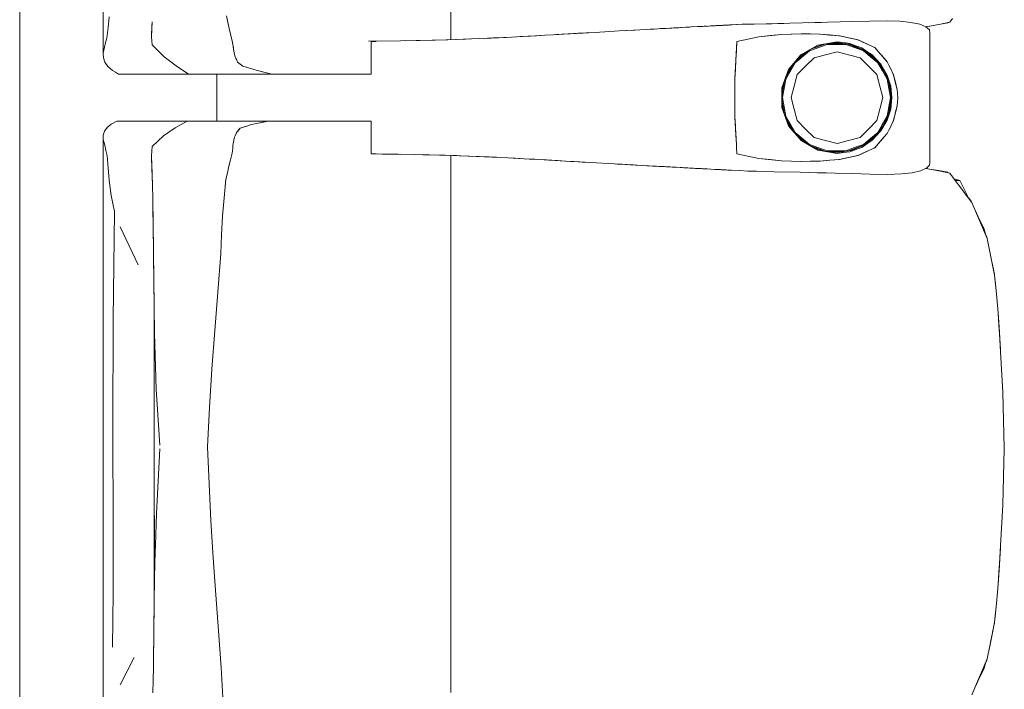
# Model space of a CAD drawing. Header units: millimetres. Extents: x -261 to 187, y -214 to 106.
# Tile 898 of 1056: x -198.355 to -197.512, y 11.635 to 12.209. Entities that reach past the tile are written whole.
import ezdxf

# ---------------------------------------------------------------- set-up
doc = ezdxf.new("R2010")
doc.units = ezdxf.units.MM
doc.header["$LTSCALE"] = 0.005
doc.header["$MEASUREMENT"] = 0
doc.layers.add('IFC-Elemento de mobília-Contorno', color=9, linetype='Continuous', lineweight=5)
doc.layers.add('IFC-Laje-Contorno', color=9, linetype='Continuous', lineweight=5)

msp = doc.modelspace()

# ---------------------------------------------------------------- linework, layer by layer
at = {"layer": 'IFC-Elemento de mobília-Contorno', "lineweight": 5}
for p, q in [((-198.28391, 12.34766), (-198.28383, 12.18003)), ((-197.98605, 12.19164), (-197.98605, 12.23372)), ((-198.27967, 12.20208), (-198.27864, 12.21118)), ((-198.1783, 12.21204), (-198.17563, 12.19971)), ((-198.2807, 12.19298), (-198.27967, 12.20208)), ((-198.2424, 12.1952), (-198.2421, 12.2032)), ((-198.24219, 12.20045), (-198.24197, 12.20693)), ((-198.2421, 12.2032), (-198.24204, 12.20468)), ((-197.80192, 12.20127), (-197.78499, 12.20219)), ((-197.79684, 12.20154), (-197.78499, 12.20219)), ((-197.79362, 12.20172), (-197.79101, 12.20186)), ((-197.79362, 12.20172), (-197.79176, 12.20182)), ((-197.79309, 12.20175), (-197.79101, 12.20186)), ((-197.79176, 12.20182), (-197.78499, 12.20219)), ((-197.79101, 12.20186), (-197.79088, 12.20186)), ((-197.78499, 12.20219), (-197.78329, 12.20228)), ((-197.78329, 12.20228), (-197.7816, 12.20237)), ((-197.7816, 12.20237), (-197.78023, 12.20244)), ((-197.78023, 12.20244), (-197.77337, 12.20281)), ((-197.77886, 12.20251), (-197.77337, 12.20281)), ((-197.77886, 12.20251), (-197.77475, 12.20273)), ((-197.77475, 12.20273), (-197.77337, 12.20281)), ((-197.77443, 12.20275), (-197.77339, 12.20281)), ((-197.77337, 12.20281), (-197.76515, 12.20324)), ((-197.77337, 12.20281), (-197.77063, 12.20295)), ((-197.77337, 12.20281), (-197.772, 12.20288)), ((-197.772, 12.20288), (-197.77063, 12.20295)), ((-197.77184, 12.20289), (-197.77028, 12.20297)), ((-197.77063, 12.20295), (-197.76652, 12.20317)), ((-197.77063, 12.20295), (-197.76926, 12.20302)), ((-197.77028, 12.20297), (-197.76821, 12.20308)), ((-197.77028, 12.20297), (-197.76924, 12.20303)), ((-197.76926, 12.20302), (-197.76652, 12.20317)), ((-197.76926, 12.20302), (-197.76789, 12.2031)), ((-197.76924, 12.20303), (-197.76821, 12.20308)), ((-197.76821, 12.20308), (-197.76652, 12.20317)), ((-197.76789, 12.2031), (-197.76652, 12.20317)), ((-197.76515, 12.20324), (-197.75966, 12.20353)), ((-197.76515, 12.20324), (-197.76241, 12.20338)), ((-197.76515, 12.20324), (-197.76378, 12.20332)), ((-197.76378, 12.20332), (-197.76241, 12.20338)), ((-197.76378, 12.20332), (-197.76309, 12.20335)), ((-197.76309, 12.20335), (-197.76241, 12.20338)), ((-197.76241, 12.20338), (-197.75966, 12.20353)), ((-197.76241, 12.20338), (-197.76104, 12.20346)), ((-197.76104, 12.20346), (-197.76035, 12.2035)), ((-197.76035, 12.2035), (-197.75966, 12.20353)), ((-197.75966, 12.20353), (-197.75876, 12.20358)), ((-197.75876, 12.20358), (-197.75786, 12.20362)), ((-197.75786, 12.20362), (-197.75427, 12.20381)), ((-197.75696, 12.20367), (-197.75604, 12.20372)), ((-197.75606, 12.20372), (-197.75517, 12.20376)), ((-197.75427, 12.20381), (-197.75111, 12.20397)), ((-197.75427, 12.20381), (-197.75246, 12.2039)), ((-197.75427, 12.20381), (-197.75336, 12.20385)), ((-197.75336, 12.20385), (-197.75246, 12.2039)), ((-197.75291, 12.20388), (-197.75111, 12.20397)), ((-197.75291, 12.20388), (-197.75246, 12.2039)), ((-197.75246, 12.2039), (-197.75156, 12.20395)), ((-197.75111, 12.20397), (-197.75021, 12.20402)), ((-197.75021, 12.20402), (-197.74931, 12.20406)), ((-197.74976, 12.20404), (-197.74751, 12.20416)), ((-197.74976, 12.20404), (-197.74841, 12.20411)), ((-197.74931, 12.20406), (-197.74886, 12.20409)), ((-197.74886, 12.20409), (-197.74808, 12.20413)), ((-197.74841, 12.20411), (-197.74751, 12.20416)), ((-197.74815, 12.20412), (-197.74706, 12.20418)), ((-197.74706, 12.20418), (-197.74606, 12.20423)), ((-197.74626, 12.20422), (-197.73664, 12.20472)), ((-197.74617, 12.20423), (-197.74527, 12.20427)), ((-197.74527, 12.20427), (-197.73664, 12.20472)), ((-197.73664, 12.20472), (-197.72642, 12.20494)), ((-197.72642, 12.20494), (-197.71619, 12.20517)), ((-197.71619, 12.20517), (-197.69574, 12.20562)), ((-197.71619, 12.20517), (-197.70085, 12.20551)), ((-197.71619, 12.20517), (-197.71108, 12.20528)), ((-197.71108, 12.20528), (-197.70085, 12.20551)), ((-197.71108, 12.20528), (-197.70596, 12.2054)), ((-197.70596, 12.2054), (-197.70085, 12.20551)), ((-197.70085, 12.20551), (-197.69574, 12.20562)), ((-197.69574, 12.20562), (-197.685, 12.20592)), ((-197.685, 12.20592), (-197.66891, 12.20636)), ((-197.67964, 12.20607), (-197.66891, 12.20636)), ((-197.67964, 12.20607), (-197.67427, 12.20622)), ((-197.67427, 12.20622), (-197.66354, 12.20652)), ((-197.66354, 12.20652), (-197.65281, 12.20681)), ((-197.65281, 12.20681), (-197.64269, 12.20704)), ((-197.64269, 12.20704), (-197.61232, 12.20772)), ((-197.61232, 12.20772), (-197.6015, 12.20736)), ((-197.6015, 12.20736), (-197.59207, 12.20639)), ((-197.59207, 12.20639), (-197.58452, 12.20478)), ((-197.58452, 12.20478), (-197.57919, 12.20261)), ((-197.57919, 12.20261), (-197.57628, 12.20003)), ((-197.57918, 12.2026), (-197.57455, 12.20349)), ((-197.5791, 12.20253), (-197.56042, 12.20586)), ((-197.5791, 12.20253), (-197.57608, 12.20307)), ((-197.57608, 12.20307), (-197.56825, 12.20447)), ((-197.57455, 12.20349), (-197.5667, 12.20499)), ((-197.56825, 12.20447), (-197.56042, 12.20586)), ((-197.5667, 12.20499), (-197.55885, 12.20649)), ((-197.56042, 12.20586), (-197.56012, 12.20625)), ((-197.56042, 12.20586), (-197.5601, 12.20625)), ((-197.55885, 12.20649), (-197.55648, 12.20966)), ((-198.24241, 12.19397), (-198.24219, 12.20045)), ((-198.24241, 12.19397), (-198.24184, 12.18725)), ((-198.2424, 12.1952), (-198.24238, 12.19492)), ((-198.17563, 12.19971), (-198.1749, 12.19667)), ((-198.1749, 12.19667), (-198.17417, 12.19364)), ((-198.17417, 12.19364), (-198.17343, 12.19061)), ((-197.95767, 12.19269), (-197.93874, 12.19358)), ((-197.94984, 12.19306), (-197.93875, 12.19358)), ((-197.94808, 12.1931), (-197.9341, 12.19382)), ((-197.9341, 12.19382), (-197.92013, 12.19455)), ((-197.9266, 12.19421), (-197.91785, 12.1947)), ((-197.92013, 12.19455), (-197.91287, 12.19496)), ((-197.91785, 12.1947), (-197.90985, 12.19514)), ((-197.91287, 12.19496), (-197.90561, 12.19537)), ((-197.90985, 12.19514), (-197.90561, 12.19537)), ((-197.90561, 12.19537), (-197.89835, 12.19578)), ((-197.89835, 12.19578), (-197.89109, 12.19619)), ((-197.89835, 12.19578), (-197.89362, 12.19605)), ((-197.89588, 12.19592), (-197.86989, 12.19743)), ((-197.89362, 12.19605), (-197.88538, 12.19653)), ((-197.89109, 12.19619), (-197.88392, 12.19661)), ((-197.88538, 12.19653), (-197.87714, 12.19701)), ((-197.88392, 12.19661), (-197.86242, 12.19786)), ((-197.88392, 12.19661), (-197.87675, 12.19702)), ((-197.87714, 12.19701), (-197.8705, 12.19739)), ((-197.87675, 12.19702), (-197.86242, 12.19786)), ((-197.87675, 12.19702), (-197.86959, 12.19745)), ((-197.87238, 12.19728), (-197.86891, 12.19748)), ((-197.86959, 12.19745), (-197.86242, 12.19786)), ((-197.86242, 12.19786), (-197.84208, 12.19903)), ((-197.84208, 12.19903), (-197.83531, 12.19941)), ((-197.83745, 12.19929), (-197.83602, 12.19937)), ((-197.83602, 12.19937), (-197.82919, 12.19975)), ((-197.83531, 12.19941), (-197.81867, 12.20034)), ((-197.83531, 12.19941), (-197.82865, 12.19978)), ((-197.81867, 12.20034), (-197.80869, 12.2009)), ((-197.81867, 12.20034), (-197.81201, 12.20071)), ((-197.81867, 12.20034), (-197.81534, 12.20053)), ((-197.81534, 12.20053), (-197.81201, 12.20071)), ((-197.80869, 12.2009), (-197.8053, 12.20108)), ((-197.80643, 12.20102), (-197.80346, 12.20119)), ((-197.8053, 12.20108), (-197.80192, 12.20127)), ((-197.80346, 12.20119), (-197.79999, 12.20137)), ((-197.80346, 12.20119), (-197.8014, 12.2013)), ((-197.80192, 12.20127), (-197.79684, 12.20154)), ((-197.80192, 12.20127), (-197.79853, 12.20145)), ((-197.80192, 12.20127), (-197.8013, 12.2013)), ((-197.79853, 12.20145), (-197.79684, 12.20154)), ((-197.79853, 12.20145), (-197.79724, 12.20152)), ((-197.79726, 12.20152), (-197.79451, 12.20167)), ((-197.79724, 12.20152), (-197.79516, 12.20163)), ((-197.79724, 12.20152), (-197.79516, 12.20163)), ((-197.79684, 12.20154), (-197.79334, 12.20173)), ((-197.79516, 12.20163), (-197.79345, 12.20173)), ((-197.79514, 12.20163), (-197.79345, 12.20173)), ((-197.79375, 12.20171), (-197.79309, 12.20175)), ((-197.74103, 12.18994), (-197.72221, 12.19401)), ((-197.73162, 12.19197), (-197.72221, 12.19401)), ((-197.72221, 12.19401), (-197.70291, 12.19606)), ((-197.72221, 12.19401), (-197.71256, 12.19503)), ((-197.71256, 12.19503), (-197.70291, 12.19606)), ((-197.70291, 12.19606), (-197.68582, 12.19661)), ((-197.70291, 12.19606), (-197.6945, 12.19633)), ((-197.6945, 12.19633), (-197.68609, 12.1966)), ((-197.68613, 12.1966), (-197.67803, 12.19647)), ((-197.68609, 12.1966), (-197.68603, 12.1966)), ((-197.68582, 12.19661), (-197.66989, 12.19633)), ((-197.67803, 12.19647), (-197.66997, 12.19633)), ((-197.66997, 12.19633), (-197.66168, 12.1956)), ((-197.66989, 12.19633), (-197.66151, 12.19558)), ((-197.66168, 12.1956), (-197.65339, 12.19486)), ((-197.66151, 12.19558), (-197.65732, 12.1952)), ((-197.65732, 12.1952), (-197.65313, 12.19482)), ((-197.65393, 12.19491), (-197.65313, 12.19482)), ((-197.65339, 12.19486), (-197.63741, 12.19147)), ((-197.65313, 12.19482), (-197.64916, 12.19397)), ((-197.64916, 12.19397), (-197.64515, 12.19311)), ((-197.57628, 12.20003), (-197.5759, 12.19727)), ((-197.57592, 12.08668), (-197.5759, 12.19727)), ((-198.28383, 12.18003), (-198.28278, 12.18512)), ((-198.28278, 12.18512), (-198.28174, 12.18905)), ((-198.28174, 12.18905), (-198.2807, 12.19298)), ((-198.24184, 12.18725), (-198.23679, 12.18212)), ((-198.17343, 12.19061), (-198.1727, 12.18757)), ((-198.1727, 12.18757), (-198.17253, 12.18608)), ((-198.17253, 12.18608), (-198.17236, 12.18458)), ((-198.17253, 12.18608), (-198.17203, 12.1816)), ((-198.17253, 12.18608), (-198.1722, 12.18309)), ((-198.05669, 12.19023), (-198.02925, 12.19064)), ((-198.05424, 12.19003), (-198.05206, 12.19003)), ((-198.05424, 12.17523), (-198.05424, 12.19003)), ((-198.05206, 12.19003), (-198.05007, 12.19003)), ((-198.02925, 12.19064), (-198.01573, 12.19089)), ((-198.0246, 12.19072), (-198.01263, 12.19096)), ((-198.01573, 12.19089), (-198.0022, 12.19115)), ((-198.01263, 12.19096), (-197.99966, 12.19122)), ((-198.0022, 12.19115), (-197.98871, 12.19155)), ((-197.99019, 12.1915), (-197.98143, 12.19179)), ((-197.98954, 12.19152), (-197.98924, 12.19153)), ((-197.98924, 12.19153), (-197.98143, 12.19179)), ((-197.98871, 12.19155), (-197.97521, 12.19194)), ((-197.98143, 12.19179), (-197.96969, 12.19218)), ((-197.98143, 12.19179), (-197.97363, 12.19204)), ((-197.97521, 12.19194), (-197.96164, 12.19252)), ((-197.97363, 12.19204), (-197.96982, 12.19217)), ((-197.96164, 12.19252), (-197.94808, 12.1931)), ((-197.95767, 12.19269), (-197.94984, 12.19306)), ((-197.74289, 12.15796), (-197.74103, 12.18994)), ((-197.74196, 12.17395), (-197.74103, 12.18994)), ((-197.7415, 12.18194), (-197.74103, 12.18994)), ((-197.74103, 12.18994), (-197.73162, 12.19197)), ((-197.67898, 12.18281), (-197.67175, 12.18695)), ((-197.67892, 12.18204), (-197.66383, 12.18751)), ((-197.67855, 12.18304), (-197.66499, 12.18796)), ((-197.6769, 12.184), (-197.66672, 12.18777)), ((-197.67175, 12.18695), (-197.66355, 12.18833)), ((-197.66672, 12.18777), (-197.65536, 12.18904)), ((-197.66383, 12.18751), (-197.64781, 12.18751)), ((-197.66355, 12.18833), (-197.65536, 12.18971)), ((-197.66172, 12.18833), (-197.6503, 12.18833)), ((-197.65536, 12.18971), (-197.64992, 12.18902)), ((-197.65536, 12.18904), (-197.64326, 12.18733)), ((-197.64992, 12.18902), (-197.64449, 12.18834)), ((-197.64781, 12.18751), (-197.64027, 12.18477)), ((-197.64601, 12.18772), (-197.64, 12.18554)), ((-197.64519, 12.19312), (-197.64122, 12.19227)), ((-197.64449, 12.18834), (-197.63937, 12.18643)), ((-197.64326, 12.18733), (-197.63201, 12.18257)), ((-197.64122, 12.19227), (-197.63725, 12.19142)), ((-197.64, 12.18554), (-197.63308, 12.18302)), ((-197.63937, 12.18643), (-197.63424, 12.18453)), ((-197.63771, 12.19153), (-197.63725, 12.19142)), ((-197.63741, 12.19147), (-197.63019, 12.18813)), ((-197.63725, 12.19142), (-197.63361, 12.18971)), ((-197.63361, 12.18971), (-197.62996, 12.188)), ((-197.63019, 12.18813), (-197.62297, 12.18478)), ((-197.62996, 12.188), (-197.62268, 12.18458)), ((-197.62333, 12.18495), (-197.62268, 12.18458)), ((-198.28383, 12.18003), (-198.28369, 12.17593)), ((-198.23679, 12.18212), (-198.23174, 12.17699)), ((-198.23174, 12.17699), (-198.2212, 12.16914)), ((-198.17236, 12.18458), (-198.1722, 12.18309)), ((-198.1722, 12.18309), (-198.17203, 12.1816)), ((-198.17203, 12.1816), (-198.17169, 12.18034)), ((-198.17169, 12.18034), (-198.17101, 12.17783)), ((-198.17169, 12.18034), (-198.17135, 12.17909)), ((-198.17135, 12.17909), (-198.17067, 12.17657)), ((-198.17101, 12.17783), (-198.17067, 12.17657)), ((-198.17067, 12.17657), (-198.17018, 12.17554)), ((-197.74196, 12.17395), (-197.7415, 12.18194)), ((-197.69697, 12.16595), (-197.68622, 12.17868)), ((-197.6945, 12.16885), (-197.68688, 12.17737)), ((-197.69123, 12.17174), (-197.67892, 12.18204)), ((-197.69015, 12.17372), (-197.68095, 12.18141)), ((-197.68688, 12.17737), (-197.67841, 12.18314)), ((-197.68622, 12.17868), (-197.67898, 12.18281)), ((-197.67503, 12.17602), (-197.66519, 12.17865)), ((-197.66519, 12.17865), (-197.65536, 12.18129)), ((-197.65536, 12.18129), (-197.64552, 12.17865)), ((-197.64552, 12.17865), (-197.63568, 12.17602)), ((-197.64027, 12.18477), (-197.63274, 12.18204)), ((-197.63424, 12.18453), (-197.6297, 12.18149)), ((-197.63274, 12.18204), (-197.62658, 12.17688)), ((-197.63223, 12.18267), (-197.62606, 12.17751)), ((-197.63201, 12.18257), (-197.62236, 12.17508)), ((-197.6297, 12.18149), (-197.62515, 12.17846)), ((-197.62658, 12.17688), (-197.62042, 12.17172)), ((-197.62606, 12.17751), (-197.62096, 12.17323)), ((-197.62515, 12.17846), (-197.61771, 12.17049)), ((-197.62297, 12.18478), (-197.62031, 12.18173)), ((-197.62268, 12.18458), (-197.62009, 12.18158)), ((-197.62031, 12.18173), (-197.61498, 12.17563)), ((-197.62009, 12.18158), (-197.6175, 12.17858)), ((-197.6175, 12.17858), (-197.61491, 12.17557)), ((-198.28369, 12.17593), (-198.28231, 12.17221)), ((-198.28231, 12.17221), (-198.27982, 12.16866)), ((-198.27982, 12.16866), (-198.27599, 12.16526)), ((-198.2212, 12.16914), (-198.2107, 12.16198)), ((-198.17018, 12.17554), (-198.16969, 12.17452)), ((-198.17018, 12.17554), (-198.1692, 12.17349)), ((-198.1692, 12.17349), (-198.16871, 12.17246)), ((-198.16871, 12.17246), (-198.1676, 12.17156)), ((-198.1676, 12.17156), (-198.1665, 12.17067)), ((-198.1665, 12.17067), (-198.16539, 12.16977)), ((-198.1665, 12.17067), (-198.16428, 12.16887)), ((-198.16539, 12.16977), (-198.16428, 12.16887)), ((-198.16428, 12.16887), (-198.16143, 12.16799)), ((-198.16428, 12.16887), (-198.15858, 12.16711)), ((-198.05424, 12.16198), (-198.05424, 12.17523)), ((-197.74242, 12.16595), (-197.74196, 12.17395)), ((-197.69941, 12.15927), (-197.69267, 12.1709)), ((-197.6993, 12.1578), (-197.69123, 12.17174)), ((-197.69904, 12.16027), (-197.69447, 12.16891)), ((-197.68943, 12.16162), (-197.68223, 12.16882)), ((-197.68223, 12.16882), (-197.67503, 12.17602)), ((-197.63568, 12.17602), (-197.62848, 12.16882)), ((-197.62848, 12.16882), (-197.62128, 12.16162)), ((-197.62236, 12.17508), (-197.61497, 12.16535)), ((-197.62042, 12.17172), (-197.61639, 12.16476)), ((-197.61844, 12.16992), (-197.61569, 12.16517)), ((-197.61771, 12.17049), (-197.61232, 12.1611)), ((-197.61498, 12.17563), (-197.61232, 12.17257)), ((-197.61491, 12.17557), (-197.61232, 12.17257)), ((-197.61232, 12.17257), (-197.61101, 12.16988)), ((-197.61232, 12.17257), (-197.60826, 12.1641)), ((-197.61232, 12.17257), (-197.61096, 12.16975)), ((-197.61101, 12.16988), (-197.60971, 12.16719)), ((-197.61096, 12.16975), (-197.60961, 12.16692)), ((-197.61096, 12.16975), (-197.60826, 12.1641)), ((-198.27599, 12.16526), (-198.27333, 12.16362)), ((-198.27333, 12.16362), (-198.27067, 12.16198)), ((-198.27067, 12.16198), (-198.2107, 12.16198)), ((-198.2107, 12.16198), (-198.16942, 12.16198)), ((-198.18647, 12.12191), (-198.18647, 12.16198)), ((-198.16942, 12.16198), (-198.13936, 12.16198)), ((-198.16143, 12.16799), (-198.15858, 12.16711)), ((-198.15858, 12.16711), (-198.15573, 12.16623)), ((-198.15573, 12.16623), (-198.15288, 12.16535)), ((-198.15288, 12.16535), (-198.14274, 12.16282)), ((-198.15288, 12.16535), (-198.14612, 12.16367)), ((-198.14612, 12.16367), (-198.14274, 12.16282)), ((-198.14274, 12.16282), (-198.13936, 12.16198)), ((-198.13936, 12.16198), (-198.13738, 12.16198)), ((-198.13738, 12.16198), (-198.13543, 12.16198)), ((-198.13543, 12.16198), (-198.1335, 12.16198)), ((-198.1335, 12.16198), (-198.13158, 12.16198)), ((-198.13158, 12.16198), (-198.12966, 12.16198)), ((-198.12966, 12.16198), (-198.12774, 12.16198)), ((-198.12774, 12.16198), (-198.12581, 12.16198)), ((-198.12581, 12.16198), (-198.12386, 12.16198)), ((-198.12386, 12.16198), (-198.12188, 12.16198)), ((-198.12188, 12.16198), (-198.11987, 12.16198)), ((-198.11987, 12.16198), (-198.11781, 12.16198)), ((-198.11781, 12.16198), (-198.1157, 12.16198)), ((-198.1157, 12.16198), (-198.11355, 12.16198)), ((-198.11355, 12.16198), (-198.11136, 12.16198)), ((-198.11136, 12.16198), (-198.10916, 12.16198)), ((-198.10916, 12.16198), (-198.10698, 12.16198)), ((-198.10698, 12.16198), (-198.10483, 12.16198)), ((-198.10483, 12.16198), (-198.10272, 12.16198)), ((-198.10272, 12.16198), (-198.10069, 12.16198)), ((-198.10069, 12.16198), (-198.09875, 12.16198)), ((-198.09875, 12.16198), (-198.09692, 12.16198)), ((-198.09692, 12.16198), (-198.09519, 12.16198)), ((-198.09519, 12.16198), (-198.09353, 12.16198)), ((-198.09353, 12.16198), (-198.0919, 12.16198)), ((-198.0919, 12.16198), (-198.09028, 12.16198)), ((-198.09028, 12.16198), (-198.08863, 12.16198)), ((-198.08863, 12.16198), (-198.08691, 12.16198)), ((-198.08691, 12.16198), (-198.0851, 12.16198)), ((-198.0851, 12.16198), (-198.08316, 12.16198)), ((-198.08316, 12.16198), (-198.08108, 12.16198)), ((-198.08108, 12.16198), (-198.0789, 12.16198)), ((-198.0789, 12.16198), (-198.07661, 12.16198)), ((-198.07661, 12.16198), (-198.07423, 12.16198)), ((-198.07423, 12.16198), (-198.07178, 12.16198)), ((-198.07178, 12.16198), (-198.06927, 12.16198)), ((-198.06927, 12.16198), (-198.06672, 12.16198)), ((-198.06672, 12.16198), (-198.06413, 12.16198)), ((-198.06413, 12.16198), (-198.06155, 12.16198)), ((-198.06155, 12.16198), (-198.05902, 12.16198)), ((-198.05902, 12.16198), (-198.05657, 12.16198)), ((-198.05657, 12.16198), (-198.05424, 12.16198)), ((-197.74289, 12.15796), (-197.74242, 12.16595)), ((-197.70269, 12.15028), (-197.69697, 12.16595)), ((-197.69207, 12.15178), (-197.68943, 12.16162)), ((-197.62128, 12.16162), (-197.61864, 12.15178)), ((-197.61639, 12.16476), (-197.61236, 12.1578)), ((-197.61569, 12.16517), (-197.61293, 12.16039)), ((-197.61497, 12.16535), (-197.61032, 12.15406)), ((-197.61232, 12.1611), (-197.60938, 12.15173)), ((-197.60971, 12.16719), (-197.6084, 12.1645)), ((-197.60961, 12.16692), (-197.60826, 12.1641)), ((-197.6084, 12.1645), (-197.6071, 12.16181)), ((-197.60826, 12.1641), (-197.60691, 12.16127)), ((-197.6071, 12.16181), (-197.60551, 12.15532)), ((-197.60691, 12.16127), (-197.60542, 12.15506)), ((-197.74289, 12.14194), (-197.74289, 12.15796)), ((-197.7026, 12.1439), (-197.70032, 12.15676)), ((-197.7026, 12.14766), (-197.70037, 12.15663)), ((-197.7021, 12.14194), (-197.6993, 12.1578)), ((-197.69471, 12.14194), (-197.69207, 12.15178)), ((-197.61864, 12.15178), (-197.61601, 12.14194)), ((-197.61236, 12.1578), (-197.61096, 12.14987)), ((-197.6113, 12.15644), (-197.61017, 12.15002)), ((-197.61032, 12.15406), (-197.60874, 12.14194)), ((-197.60938, 12.15173), (-197.60839, 12.14193)), ((-197.60569, 12.15604), (-197.60542, 12.15506)), ((-197.60551, 12.15532), (-197.60472, 12.15208)), ((-197.60547, 12.15525), (-197.60499, 12.15323)), ((-197.60542, 12.15506), (-197.60393, 12.14883)), ((-197.60499, 12.15323), (-197.60393, 12.14883)), ((-197.60472, 12.15208), (-197.60393, 12.14883)), ((-197.70269, 12.15028), (-197.70269, 12.1336)), ((-197.7026, 12.13623), (-197.7026, 12.14766)), ((-197.61096, 12.14987), (-197.60956, 12.14194)), ((-197.61017, 12.15002), (-197.60874, 12.14194)), ((-197.60393, 12.14883), (-197.60336, 12.14193)), ((-197.74289, 12.12593), (-197.74289, 12.14194)), ((-197.7026, 12.13999), (-197.70032, 12.12711)), ((-197.7026, 12.13623), (-197.70037, 12.12724)), ((-197.7021, 12.14194), (-197.6993, 12.12608)), ((-197.69471, 12.14194), (-197.69207, 12.13211)), ((-197.61864, 12.13211), (-197.61601, 12.14194)), ((-197.6113, 12.12744), (-197.6098, 12.13597)), ((-197.61096, 12.13401), (-197.60956, 12.14194)), ((-197.61032, 12.12983), (-197.60874, 12.14194)), ((-197.6098, 12.13597), (-197.60874, 12.14194)), ((-197.60938, 12.13214), (-197.60839, 12.14193)), ((-197.6071, 12.12208), (-197.60393, 12.13506)), ((-197.60542, 12.12883), (-197.60393, 12.13506)), ((-197.60499, 12.13065), (-197.60393, 12.13506)), ((-197.60472, 12.13181), (-197.60393, 12.13506)), ((-197.60393, 12.13506), (-197.60336, 12.14193)), ((-197.74289, 12.12593), (-197.7415, 12.10194)), ((-197.74289, 12.12593), (-197.74196, 12.10993)), ((-197.74289, 12.12593), (-197.74242, 12.11793)), ((-197.70269, 12.1336), (-197.69697, 12.11793)), ((-197.6993, 12.12608), (-197.69123, 12.11215)), ((-197.69207, 12.13211), (-197.68943, 12.12227)), ((-197.62128, 12.12227), (-197.61864, 12.13211)), ((-197.61639, 12.11913), (-197.61236, 12.12608)), ((-197.61497, 12.11853), (-197.61032, 12.12983)), ((-197.61236, 12.12608), (-197.61096, 12.13401)), ((-197.61232, 12.12279), (-197.60938, 12.13214)), ((-197.60691, 12.12261), (-197.60542, 12.12883)), ((-197.60568, 12.12788), (-197.60542, 12.12883)), ((-197.60551, 12.12857), (-197.60472, 12.13181)), ((-197.60551, 12.12857), (-197.6055, 12.12861)), ((-197.60547, 12.12867), (-197.60499, 12.13065)), ((-198.28049, 12.11625), (-198.27709, 12.11912)), ((-198.27709, 12.11912), (-198.27223, 12.12191)), ((-198.27223, 12.12191), (-198.21198, 12.12191)), ((-198.22208, 12.11597), (-198.21198, 12.12191)), ((-198.21198, 12.12191), (-198.14282, 12.12191)), ((-198.19672, 12.12191), (-198.18647, 12.12191)), ((-198.16663, 12.11573), (-198.16005, 12.11787)), ((-198.16443, 12.11644), (-198.16005, 12.11787)), ((-198.16005, 12.11787), (-198.15785, 12.11857)), ((-198.15785, 12.11857), (-198.1541, 12.11941)), ((-198.1541, 12.11941), (-198.14282, 12.12191)), ((-198.1541, 12.11941), (-198.14658, 12.12107)), ((-198.14658, 12.12107), (-198.14282, 12.12191)), ((-198.14452, 12.12191), (-198.14151, 12.12191)), ((-198.14282, 12.12191), (-198.14085, 12.12191)), ((-198.14151, 12.12191), (-198.13869, 12.12191)), ((-198.14085, 12.12191), (-198.13887, 12.12191)), ((-198.13887, 12.12191), (-198.13691, 12.12191)), ((-198.13691, 12.12191), (-198.13498, 12.12191)), ((-198.13498, 12.12191), (-198.13306, 12.12191)), ((-198.13306, 12.12191), (-198.13115, 12.12191)), ((-198.13115, 12.12191), (-198.12925, 12.12191)), ((-198.12925, 12.12191), (-198.12734, 12.12191)), ((-198.12734, 12.12191), (-198.12542, 12.12191)), ((-198.12542, 12.12191), (-198.12348, 12.12191)), ((-198.12348, 12.12191), (-198.12151, 12.12191)), ((-198.12151, 12.12191), (-198.11951, 12.12191)), ((-198.11951, 12.12191), (-198.11746, 12.12191)), ((-198.11746, 12.12191), (-198.11536, 12.12191)), ((-198.11536, 12.12191), (-198.11321, 12.12191)), ((-198.11321, 12.12191), (-198.11104, 12.12191)), ((-198.11104, 12.12191), (-198.10886, 12.12191)), ((-198.10886, 12.12191), (-198.10669, 12.12191)), ((-198.10669, 12.12191), (-198.10456, 12.12191)), ((-198.10456, 12.12191), (-198.10248, 12.12191)), ((-198.10248, 12.12191), (-198.10047, 12.12191)), ((-198.10047, 12.12191), (-198.09856, 12.12191)), ((-198.09856, 12.12191), (-198.09675, 12.12191)), ((-198.09675, 12.12191), (-198.09504, 12.12191)), ((-198.09504, 12.12191), (-198.09339, 12.12191)), ((-198.09339, 12.12191), (-198.09179, 12.12191)), ((-198.09179, 12.12191), (-198.09017, 12.12191)), ((-198.09017, 12.12191), (-198.08853, 12.12191)), ((-198.08853, 12.12191), (-198.08682, 12.12191)), ((-198.08682, 12.12191), (-198.08501, 12.12191)), ((-198.08501, 12.12191), (-198.08308, 12.12191)), ((-198.08308, 12.12191), (-198.08102, 12.12191)), ((-198.08102, 12.12191), (-198.07885, 12.12191)), ((-198.07885, 12.12191), (-198.07657, 12.12191)), ((-198.07657, 12.12191), (-198.07422, 12.12191)), ((-198.07422, 12.12191), (-198.07178, 12.12191)), ((-198.07178, 12.12191), (-198.06929, 12.12191)), ((-198.06929, 12.12191), (-198.06675, 12.12191)), ((-198.06675, 12.12191), (-198.06419, 12.12191)), ((-198.06419, 12.12191), (-198.06163, 12.12191)), ((-198.06163, 12.12191), (-198.05911, 12.12191)), ((-198.05911, 12.12191), (-198.05667, 12.12191)), ((-198.05667, 12.12191), (-198.05435, 12.12191)), ((-198.05435, 12.10865), (-198.05435, 12.12191)), ((-197.74242, 12.11793), (-197.74196, 12.10993)), ((-197.69941, 12.12463), (-197.69267, 12.11298)), ((-197.69905, 12.12362), (-197.6945, 12.11503)), ((-197.69697, 12.11793), (-197.69158, 12.11156)), ((-197.68943, 12.12227), (-197.68223, 12.11507)), ((-197.62848, 12.11507), (-197.62128, 12.12227)), ((-197.62236, 12.10881), (-197.61497, 12.11853)), ((-197.62042, 12.11217), (-197.61639, 12.11913)), ((-197.61845, 12.11396), (-197.61569, 12.11872)), ((-197.61771, 12.11339), (-197.61232, 12.12279)), ((-197.61569, 12.11872), (-197.61292, 12.12351)), ((-197.61096, 12.11414), (-197.60826, 12.11979)), ((-197.60971, 12.1167), (-197.6084, 12.11939)), ((-197.6084, 12.11939), (-197.6071, 12.12208)), ((-197.60826, 12.11979), (-197.60691, 12.12261)), ((-198.28393, 11.95645), (-198.28382, 12.10989)), ((-198.28382, 12.10989), (-198.28268, 12.11321)), ((-198.28382, 12.10989), (-198.28374, 12.10619)), ((-198.28268, 12.11321), (-198.28049, 12.11625)), ((-198.23704, 12.10468), (-198.23223, 12.1093)), ((-198.23223, 12.1093), (-198.22208, 12.11597)), ((-198.17136, 12.1081), (-198.17092, 12.10912)), ((-198.17092, 12.10912), (-198.17006, 12.11117)), ((-198.17092, 12.10912), (-198.17049, 12.11015)), ((-198.17006, 12.11117), (-198.16962, 12.11219)), ((-198.16962, 12.11219), (-198.16888, 12.11308)), ((-198.16888, 12.11308), (-198.16663, 12.11573)), ((-198.16888, 12.11308), (-198.16813, 12.11396)), ((-198.16813, 12.11396), (-198.16663, 12.11573)), ((-198.16813, 12.11396), (-198.16738, 12.11485)), ((-198.16738, 12.11485), (-198.16663, 12.11573)), ((-197.74196, 12.10993), (-197.7415, 12.10194)), ((-197.6945, 12.11503), (-197.68688, 12.10652)), ((-197.69158, 12.11156), (-197.68621, 12.10519)), ((-197.69123, 12.11215), (-197.67892, 12.10184)), ((-197.69015, 12.11017), (-197.68098, 12.10249)), ((-197.68223, 12.11507), (-197.67503, 12.10787)), ((-197.63568, 12.10787), (-197.62848, 12.11507)), ((-197.62658, 12.10701), (-197.62042, 12.11217)), ((-197.62606, 12.10638), (-197.62096, 12.11065)), ((-197.62515, 12.10542), (-197.61771, 12.11339)), ((-197.61498, 12.10826), (-197.61232, 12.11131)), ((-197.61491, 12.10831), (-197.61232, 12.11131)), ((-197.61232, 12.11131), (-197.61096, 12.11414)), ((-197.61232, 12.11131), (-197.61101, 12.11401)), ((-197.61101, 12.11401), (-197.60971, 12.1167)), ((-198.28374, 12.10619), (-198.28253, 12.10133)), ((-198.28253, 12.10133), (-198.28147, 12.09676)), ((-198.24184, 12.10005), (-198.23704, 12.10468)), ((-198.1729, 12.09859), (-198.17268, 12.10069)), ((-198.17268, 12.10069), (-198.17246, 12.10279)), ((-198.17246, 12.10279), (-198.17191, 12.10545)), ((-198.17246, 12.10279), (-198.17218, 12.10412)), ((-198.17218, 12.10412), (-198.17191, 12.10545)), ((-198.17191, 12.10545), (-198.17136, 12.1081)), ((-198.17191, 12.10545), (-198.17163, 12.10677)), ((-198.05435, 12.09385), (-198.05435, 12.10865)), ((-197.7415, 12.10194), (-197.74132, 12.09887)), ((-197.68688, 12.10652), (-197.67838, 12.10072)), ((-197.68621, 12.10519), (-197.67174, 12.09694)), ((-197.67892, 12.10184), (-197.66383, 12.09637)), ((-197.67862, 12.10086), (-197.66499, 12.09592)), ((-197.67503, 12.10787), (-197.66519, 12.10523)), ((-197.66519, 12.10523), (-197.65536, 12.10259)), ((-197.65536, 12.10259), (-197.64552, 12.10523)), ((-197.64552, 12.10523), (-197.63568, 12.10787)), ((-197.64326, 12.09655), (-197.63201, 12.10131)), ((-197.64027, 12.09911), (-197.63274, 12.10185)), ((-197.64, 12.09835), (-197.63314, 12.10084)), ((-197.63424, 12.09936), (-197.6297, 12.10239)), ((-197.63274, 12.10185), (-197.62658, 12.10701)), ((-197.63221, 12.10123), (-197.62606, 12.10638)), ((-197.63201, 12.10131), (-197.62236, 12.10881)), ((-197.6297, 12.10239), (-197.62515, 12.10542)), ((-197.62297, 12.0991), (-197.62031, 12.10216)), ((-197.62268, 12.09931), (-197.62009, 12.10231)), ((-197.62031, 12.10216), (-197.61498, 12.10826)), ((-197.62009, 12.10231), (-197.61491, 12.10831)), ((-197.62009, 12.10231), (-197.6175, 12.10531)), ((-197.6175, 12.10531), (-197.61491, 12.10831)), ((-198.28147, 12.09676), (-198.2804, 12.09218)), ((-198.24241, 12.09223), (-198.24212, 12.09614)), ((-198.2424, 12.09207), (-198.24212, 12.09606)), ((-198.24212, 12.09614), (-198.24184, 12.10005)), ((-198.24212, 12.09606), (-198.24184, 12.10005)), ((-198.17473, 12.08879), (-198.17334, 12.09438)), ((-198.17334, 12.09438), (-198.17312, 12.09649)), ((-198.17312, 12.09649), (-198.1729, 12.09859)), ((-198.05435, 12.09385), (-198.05216, 12.09385)), ((-198.05435, 12.0938), (-198.04457, 12.09365)), ((-198.05216, 12.09385), (-198.05017, 12.09385)), ((-198.04457, 12.09365), (-198.03098, 12.09345)), ((-198.03098, 12.09345), (-198.01765, 12.0932)), ((-198.02916, 12.0934), (-198.01765, 12.0932)), ((-198.01765, 12.0932), (-198.00433, 12.09295)), ((-198.01017, 12.09306), (-197.99592, 12.09269)), ((-198.00433, 12.09295), (-197.99105, 12.09258)), ((-197.99592, 12.09269), (-197.98107, 12.09229)), ((-197.99105, 12.09258), (-197.97778, 12.0922)), ((-197.98605, 12.09244), (-197.98605, 12.05959)), ((-197.97865, 12.09222), (-197.96187, 12.09151)), ((-197.97865, 12.09222), (-197.95625, 12.09127)), ((-197.97778, 12.0922), (-197.96437, 12.09164)), ((-197.74132, 12.09887), (-197.74103, 12.09395)), ((-197.74103, 12.09395), (-197.72226, 12.08989)), ((-197.74103, 12.09395), (-197.73165, 12.09192)), ((-197.67691, 12.09989), (-197.66672, 12.09611)), ((-197.67174, 12.09694), (-197.66352, 12.09556)), ((-197.66672, 12.09611), (-197.65536, 12.09484)), ((-197.66383, 12.09637), (-197.64781, 12.09637)), ((-197.66355, 12.09556), (-197.65536, 12.09418)), ((-197.66174, 12.09556), (-197.6503, 12.09556)), ((-197.65536, 12.09484), (-197.64326, 12.09655)), ((-197.65536, 12.09418), (-197.64992, 12.09486)), ((-197.65339, 12.08903), (-197.63741, 12.09242)), ((-197.64992, 12.09486), (-197.64449, 12.09555)), ((-197.64781, 12.09637), (-197.64027, 12.09911)), ((-197.64601, 12.09616), (-197.64, 12.09835)), ((-197.64449, 12.09555), (-197.63937, 12.09746)), ((-197.64122, 12.09162), (-197.63725, 12.09247)), ((-197.63937, 12.09746), (-197.63424, 12.09936)), ((-197.6377, 12.09236), (-197.63725, 12.09247)), ((-197.63741, 12.09242), (-197.63019, 12.09576)), ((-197.63725, 12.09247), (-197.63361, 12.09418)), ((-197.63361, 12.09418), (-197.62996, 12.09589)), ((-197.63019, 12.09576), (-197.62297, 12.0991)), ((-197.62996, 12.09589), (-197.62268, 12.09931)), ((-197.62333, 12.09894), (-197.6229, 12.09918)), ((-198.2804, 12.09218), (-198.27952, 12.08171)), ((-198.2424, 12.09207), (-198.24205, 12.08002)), ((-198.2424, 12.09207), (-198.24217, 12.08404)), ((-198.24218, 12.08443), (-198.24196, 12.07663)), ((-198.17612, 12.0832), (-198.17473, 12.08879)), ((-197.96437, 12.09164), (-197.95097, 12.09108)), ((-197.96187, 12.09151), (-197.95332, 12.09114)), ((-197.95332, 12.09114), (-197.94707, 12.09088)), ((-197.95097, 12.09108), (-197.93719, 12.09037)), ((-197.93719, 12.09037), (-197.92341, 12.08966)), ((-197.93509, 12.09026), (-197.92744, 12.08985)), ((-197.9303, 12.09002), (-197.92341, 12.08966)), ((-197.92744, 12.08985), (-197.91878, 12.08939)), ((-197.92341, 12.08966), (-197.91627, 12.08926)), ((-197.92341, 12.08966), (-197.89485, 12.08805)), ((-197.91878, 12.08939), (-197.91404, 12.08913)), ((-197.90913, 12.08886), (-197.89485, 12.08805)), ((-197.90913, 12.08886), (-197.90199, 12.08846)), ((-197.90216, 12.08846), (-197.90128, 12.08841)), ((-197.90199, 12.08846), (-197.89485, 12.08805)), ((-197.90128, 12.08841), (-197.89245, 12.08791)), ((-197.90128, 12.08841), (-197.88362, 12.0874)), ((-197.89485, 12.08805), (-197.88774, 12.08764)), ((-197.89245, 12.08791), (-197.88362, 12.0874)), ((-197.88774, 12.08764), (-197.88062, 12.08723)), ((-197.88774, 12.08764), (-197.86639, 12.0864)), ((-197.88362, 12.0874), (-197.88054, 12.08723)), ((-197.88062, 12.08723), (-197.8735, 12.08681)), ((-197.88062, 12.08723), (-197.86639, 12.0864)), ((-197.8735, 12.08681), (-197.86639, 12.0864)), ((-197.86639, 12.0864), (-197.84611, 12.08524)), ((-197.84622, 12.08524), (-197.8395, 12.08486)), ((-197.84622, 12.08524), (-197.84377, 12.0851)), ((-197.84611, 12.08524), (-197.84377, 12.0851)), ((-197.84483, 12.08516), (-197.84377, 12.0851)), ((-197.84377, 12.0851), (-197.83934, 12.08485)), ((-197.8395, 12.08486), (-197.83622, 12.08468)), ((-197.83934, 12.08485), (-197.83373, 12.08453)), ((-197.83934, 12.08485), (-197.83507, 12.08461)), ((-197.83934, 12.08485), (-197.83512, 12.08461)), ((-197.83622, 12.08468), (-197.83295, 12.08449)), ((-197.83295, 12.08449), (-197.82312, 12.08394)), ((-197.83295, 12.08449), (-197.82967, 12.08431)), ((-197.83295, 12.08449), (-197.82639, 12.08412)), ((-197.82967, 12.08431), (-197.82312, 12.08394)), ((-197.82639, 12.08412), (-197.82312, 12.08394)), ((-197.82312, 12.08394), (-197.81329, 12.08339)), ((-197.81984, 12.08376), (-197.81657, 12.08357)), ((-197.73165, 12.09192), (-197.72226, 12.08989)), ((-197.72226, 12.08989), (-197.70291, 12.08783)), ((-197.72226, 12.08989), (-197.71259, 12.08886)), ((-197.71259, 12.08886), (-197.70291, 12.08783)), ((-197.70291, 12.08783), (-197.68582, 12.08728)), ((-197.70291, 12.08783), (-197.68602, 12.08728)), ((-197.68613, 12.08728), (-197.67803, 12.08742)), ((-197.68609, 12.08728), (-197.68603, 12.08728)), ((-197.68582, 12.08728), (-197.66989, 12.08755)), ((-197.67803, 12.08742), (-197.66997, 12.08755)), ((-197.66997, 12.08755), (-197.66168, 12.08829)), ((-197.66989, 12.08755), (-197.66151, 12.08831)), ((-197.66168, 12.08829), (-197.65339, 12.08903)), ((-197.66151, 12.08831), (-197.65732, 12.08869)), ((-197.65732, 12.08869), (-197.65313, 12.08907)), ((-197.6537, 12.089), (-197.65334, 12.08904)), ((-197.65313, 12.08907), (-197.64916, 12.08992)), ((-197.64916, 12.08992), (-197.64515, 12.09077)), ((-197.64519, 12.09077), (-197.64122, 12.09162)), ((-197.57901, 12.08134), (-197.57621, 12.08399)), ((-197.57621, 12.08399), (-197.57592, 12.08668)), ((-198.27952, 12.08171), (-198.27864, 12.07124)), ((-198.24205, 12.07978), (-198.24194, 12.076)), ((-198.24196, 12.07663), (-198.24171, 12.06644)), ((-198.24194, 12.076), (-198.24168, 12.0652)), ((-198.17889, 12.07202), (-198.17751, 12.07761)), ((-198.17751, 12.07761), (-198.17612, 12.0832)), ((-197.81657, 12.08357), (-197.81329, 12.08339)), ((-197.81329, 12.08339), (-197.80994, 12.0832)), ((-197.81329, 12.08339), (-197.79316, 12.08229)), ((-197.80994, 12.0832), (-197.80658, 12.08302)), ((-197.8081, 12.08311), (-197.80621, 12.083)), ((-197.80753, 12.08307), (-197.80621, 12.083)), ((-197.80658, 12.08302), (-197.80323, 12.08284)), ((-197.80621, 12.083), (-197.80401, 12.08288)), ((-197.80401, 12.08288), (-197.80177, 12.08276)), ((-197.80323, 12.08284), (-197.79987, 12.08266)), ((-197.80323, 12.08284), (-197.79316, 12.08229)), ((-197.80177, 12.08276), (-197.79953, 12.08264)), ((-197.79987, 12.08266), (-197.79316, 12.08229)), ((-197.79953, 12.08264), (-197.79898, 12.08261)), ((-197.79651, 12.08248), (-197.79316, 12.08229)), ((-197.79651, 12.08248), (-197.79484, 12.08238)), ((-197.79484, 12.08238), (-197.79316, 12.08229)), ((-197.79316, 12.08229), (-197.78645, 12.08192)), ((-197.7898, 12.08211), (-197.78645, 12.08192)), ((-197.7898, 12.08211), (-197.78813, 12.08202)), ((-197.78813, 12.08202), (-197.78645, 12.08192)), ((-197.78645, 12.08192), (-197.78315, 12.08175)), ((-197.78315, 12.08175), (-197.7815, 12.08166)), ((-197.7815, 12.08166), (-197.7782, 12.08149)), ((-197.7815, 12.08166), (-197.77985, 12.08158)), ((-197.77985, 12.08158), (-197.7782, 12.08149)), ((-197.7782, 12.08149), (-197.77655, 12.0814)), ((-197.77655, 12.0814), (-197.77325, 12.08122)), ((-197.77655, 12.0814), (-197.7749, 12.08131)), ((-197.7749, 12.08131), (-197.77325, 12.08122)), ((-197.77325, 12.08122), (-197.77161, 12.08114)), ((-197.77325, 12.08122), (-197.77269, 12.08119)), ((-197.77325, 12.08122), (-197.76336, 12.0807)), ((-197.7727, 12.08119), (-197.77157, 12.08113)), ((-197.77269, 12.08119), (-197.77046, 12.08108)), ((-197.77252, 12.08118), (-197.77157, 12.08113)), ((-197.77161, 12.08114), (-197.76996, 12.08105)), ((-197.77161, 12.08114), (-197.76831, 12.08096)), ((-197.77046, 12.08108), (-197.76934, 12.08101)), ((-197.76996, 12.08105), (-197.76831, 12.08096)), ((-197.76934, 12.08101), (-197.76822, 12.08095)), ((-197.76831, 12.08096), (-197.76666, 12.08088)), ((-197.76822, 12.08095), (-197.76701, 12.08089)), ((-197.76701, 12.08089), (-197.76652, 12.08087)), ((-197.76336, 12.0807), (-197.76006, 12.08052)), ((-197.76006, 12.08052), (-197.75729, 12.08038)), ((-197.75729, 12.08038), (-197.7559, 12.08031)), ((-197.75729, 12.08038), (-197.75659, 12.08035)), ((-197.75729, 12.08038), (-197.74896, 12.07996)), ((-197.75659, 12.08035), (-197.7552, 12.08028)), ((-197.7559, 12.08031), (-197.75451, 12.08024)), ((-197.7552, 12.08028), (-197.75382, 12.08021)), ((-197.75451, 12.08024), (-197.75382, 12.08021)), ((-197.75382, 12.08021), (-197.75174, 12.0801)), ((-197.75382, 12.08021), (-197.75312, 12.08017)), ((-197.75312, 12.08017), (-197.75243, 12.08014)), ((-197.75243, 12.08014), (-197.75104, 12.08006)), ((-197.75174, 12.0801), (-197.74896, 12.07996)), ((-197.75174, 12.0801), (-197.75104, 12.08006)), ((-197.75174, 12.0801), (-197.75035, 12.08003)), ((-197.75035, 12.08003), (-197.74896, 12.07996)), ((-197.74896, 12.07996), (-197.74588, 12.0798)), ((-197.74588, 12.0798), (-197.73879, 12.07944)), ((-197.73879, 12.07944), (-197.7317, 12.07908)), ((-197.7317, 12.07908), (-197.72424, 12.07889)), ((-197.72424, 12.07889), (-197.71678, 12.07871)), ((-197.71678, 12.07871), (-197.70931, 12.07853)), ((-197.70931, 12.07853), (-197.68692, 12.07799)), ((-197.68692, 12.07799), (-197.67946, 12.07781)), ((-197.67946, 12.07781), (-197.672, 12.07763)), ((-197.672, 12.07763), (-197.66454, 12.07744)), ((-197.66454, 12.07744), (-197.65708, 12.07726)), ((-197.65708, 12.07726), (-197.64216, 12.0769)), ((-197.64216, 12.0769), (-197.62724, 12.07653)), ((-197.62724, 12.07653), (-197.61232, 12.07617)), ((-197.61232, 12.07617), (-197.606, 12.0763)), ((-197.606, 12.0763), (-197.60008, 12.07662)), ((-197.60008, 12.07662), (-197.59108, 12.07766)), ((-197.59108, 12.07766), (-197.58392, 12.07929)), ((-197.58392, 12.07929), (-197.5789, 12.08145)), ((-197.57924, 12.0813), (-197.57455, 12.0804)), ((-197.57911, 12.08136), (-197.57901, 12.08134)), ((-197.57911, 12.08136), (-197.57608, 12.08082)), ((-197.57608, 12.08082), (-197.56825, 12.07942)), ((-197.57455, 12.0804), (-197.5667, 12.0789)), ((-197.56825, 12.07942), (-197.56042, 12.07802)), ((-197.5667, 12.0789), (-197.55885, 12.0774)), ((-197.56042, 12.07802), (-197.56012, 12.07764)), ((-197.56042, 12.07802), (-197.56011, 12.07764)), ((-197.55885, 12.0774), (-197.55411, 12.07106)), ((-198.27864, 12.07124), (-198.27696, 12.05816)), ((-198.18028, 12.05628), (-198.17889, 12.07202)), ((-197.55508, 12.07236), (-197.5503, 12.07101)), ((-197.55411, 12.07106), (-197.5503, 12.07101)), ((-197.55411, 12.07106), (-197.54937, 12.06472)), ((-197.5503, 12.07101), (-197.54767, 12.06583)), ((-198.24171, 12.06644), (-198.24146, 12.05625)), ((-197.98605, 12.02345), (-197.98605, 12.05959)), ((-197.54937, 12.06472), (-197.54463, 12.05839)), ((-197.54767, 12.06583), (-197.54239, 12.05547)), ((-198.27696, 12.05816), (-198.27418, 12.04451)), ((-198.24146, 12.05625), (-198.24109, 12.03311)), ((-198.24144, 12.05499), (-198.24143, 12.05439)), ((-198.24143, 12.05439), (-198.24119, 12.03957)), ((-198.18166, 12.04053), (-198.18028, 12.05628)), ((-197.54463, 12.05839), (-197.53989, 12.05205)), ((-197.54254, 12.05576), (-197.54049, 12.05321)), ((-197.54239, 12.05547), (-197.54227, 12.05523)), ((-197.54049, 12.05321), (-197.54011, 12.05234)), ((-197.54049, 12.05321), (-197.54011, 12.05234)), ((-197.53989, 12.05205), (-197.52666, 12.02127)), ((-198.27532, 11.952), (-198.27418, 12.04451)), ((-197.53674, 12.04471), (-197.53448, 12.03991)), ((-197.53658, 12.04436), (-197.53328, 12.03666)), ((-197.53658, 12.04434), (-197.5345, 12.03995)), ((-198.18241, 12.02449), (-198.18166, 12.04053)), ((-197.53448, 12.03991), (-197.53184, 12.03473)), ((-197.53447, 12.0399), (-197.53184, 12.03473)), ((-197.53447, 12.03988), (-197.53184, 12.03473)), ((-197.53328, 12.03666), (-197.52997, 12.02897)), ((-197.53328, 12.03666), (-197.52666, 12.02127)), ((-197.53184, 12.03473), (-197.52921, 12.02955)), ((-198.2692, 12.03122), (-198.25389, 11.99892)), ((-198.2692, 12.03122), (-198.26155, 12.01507)), ((-198.24109, 12.03311), (-198.24081, 12.01226)), ((-198.24108, 12.03226), (-198.24107, 12.03191)), ((-198.24107, 12.03191), (-198.24078, 12.00991)), ((-197.52997, 12.02897), (-197.52996, 12.02896)), ((-197.52997, 12.02897), (-197.52666, 12.02127)), ((-197.52921, 12.02955), (-197.52824, 12.02496)), ((-197.52838, 12.02564), (-197.52696, 12.02239)), ((-198.18316, 12.00845), (-198.18241, 12.02449)), ((-197.98605, 11.98765), (-197.98605, 12.02345)), ((-197.52696, 12.02239), (-197.5268, 12.02161)), ((-197.52696, 12.02239), (-197.5268, 12.02161)), ((-197.52696, 12.02239), (-197.5268, 12.02161)), ((-197.52666, 12.02127), (-197.52355, 12.00559)), ((-198.26155, 12.01507), (-198.25389, 11.99892)), ((-198.24081, 12.01226), (-198.24066, 12.00092)), ((-198.24078, 12.00991), (-198.24047, 11.98677)), ((-198.18572, 11.97546), (-198.18316, 12.00845)), ((-198.24066, 12.00092), (-198.24051, 11.98958)), ((-197.52355, 12.00559), (-197.52044, 11.98989)), ((-197.52256, 12.0006), (-197.52052, 11.99049)), ((-197.52254, 12.00051), (-197.52052, 11.99049)), ((-197.52213, 11.99846), (-197.52052, 11.99049)), ((-198.24051, 11.98958), (-198.24045, 11.98501)), ((-198.24047, 11.98677), (-198.24017, 11.96314)), ((-197.98608, 11.961), (-197.98605, 11.98765)), ((-197.52052, 11.99049), (-197.52046, 11.98998)), ((-197.52044, 11.98989), (-197.51891, 11.97383)), ((-197.52044, 11.98989), (-197.51984, 11.98503)), ((-197.51984, 11.98503), (-197.51891, 11.97383)), ((-198.24042, 11.98243), (-198.24019, 11.96521)), ((-198.18836, 11.94265), (-198.18572, 11.97546)), ((-197.51891, 11.97383), (-197.51739, 11.95777)), ((-198.24019, 11.70409), (-198.24019, 11.96521)), ((-198.24017, 11.96314), (-198.23988, 11.93999)), ((-197.98608, 11.961), (-197.98605, 11.93116)), ((-197.51739, 11.95777), (-197.51632, 11.94101)), ((-197.51737, 11.95743), (-197.51736, 11.95735)), ((-197.51736, 11.95735), (-197.51643, 11.94289)), ((-198.28393, 11.95645), (-198.28391, 11.74651)), ((-198.27562, 11.85962), (-198.27532, 11.952)), ((-198.19074, 11.90938), (-198.18836, 11.94265)), ((-197.51647, 11.94329), (-197.51619, 11.93988)), ((-197.51632, 11.94101), (-197.51526, 11.92426)), ((-198.23988, 11.93999), (-198.23835, 11.89233)), ((-197.51619, 11.93988), (-197.51526, 11.92426)), ((-197.51619, 11.93988), (-197.51538, 11.92644)), ((-197.98605, 11.89501), (-197.98605, 11.93116)), ((-197.51538, 11.92644), (-197.51532, 11.92527)), ((-197.51526, 11.92426), (-197.51337, 11.88972)), ((-198.19267, 11.87651), (-198.19074, 11.90938)), ((-198.23835, 11.89233), (-198.23527, 11.84433)), ((-197.98606, 11.85959), (-197.98605, 11.89501)), ((-197.51337, 11.88972), (-197.5121, 11.84137)), ((-198.19447, 11.84303), (-198.19267, 11.87651)), ((-198.27562, 11.85962), (-198.27542, 11.77148)), ((-197.98606, 11.85959), (-197.98605, 11.82751)), ((-198.23675, 11.81356), (-198.23527, 11.84121)), ((-198.19447, 11.84303), (-198.1931, 11.81119)), ((-197.51337, 11.79302), (-197.5121, 11.84137)), ((-197.98605, 11.79004), (-197.98605, 11.82751)), ((-198.23822, 11.7859), (-198.23675, 11.81356)), ((-198.1931, 11.81119), (-198.19167, 11.77966)), ((-197.98609, 11.74097), (-197.98605, 11.79004)), ((-197.51526, 11.75848), (-197.51337, 11.79302)), ((-198.23988, 11.73089), (-198.23988, 11.78374)), ((-198.23905, 11.7584), (-198.23822, 11.7859)), ((-198.19167, 11.77966), (-198.18969, 11.7478)), ((-198.27542, 11.77148), (-198.2754, 11.71821)), ((-198.2392, 11.7536), (-198.23905, 11.7584)), ((-197.51632, 11.74173), (-197.51526, 11.75848)), ((-197.51619, 11.74285), (-197.51526, 11.75848)), ((-197.51619, 11.74285), (-197.51538, 11.7563)), ((-197.51538, 11.7563), (-197.51531, 11.75752)), ((-198.28391, 11.74651), (-198.28383, 11.57889)), ((-198.23988, 11.73089), (-198.2392, 11.7536)), ((-198.18969, 11.7478), (-198.1875, 11.71628)), ((-197.98609, 11.74097), (-197.98605, 11.70895)), ((-197.51739, 11.72497), (-197.51632, 11.74173)), ((-197.51736, 11.72539), (-197.51643, 11.73986)), ((-197.51647, 11.73943), (-197.51619, 11.74285)), ((-198.24013, 11.70942), (-198.23988, 11.73089)), ((-197.51891, 11.70891), (-197.51739, 11.72497)), ((-197.51737, 11.72531), (-197.51736, 11.72539)), ((-198.27582, 11.67141), (-198.2754, 11.71821)), ((-198.1875, 11.71628), (-198.18509, 11.68537)), ((-198.2404, 11.68737), (-198.24013, 11.70942)), ((-197.98606, 11.67448), (-197.98605, 11.70895)), ((-197.52044, 11.69285), (-197.51891, 11.70891)), ((-197.51984, 11.6977), (-197.51891, 11.70891)), ((-198.24039, 11.68803), (-198.24019, 11.70409)), ((-197.52044, 11.69285), (-197.51984, 11.6977)), ((-198.24052, 11.67777), (-198.24039, 11.68803)), ((-197.52213, 11.68428), (-197.52052, 11.69225)), ((-197.52199, 11.685), (-197.52044, 11.69285)), ((-197.52052, 11.69225), (-197.52046, 11.69276)), ((-198.24044, 11.68387), (-198.2404, 11.68737)), ((-198.18509, 11.68537), (-198.18283, 11.65387)), ((-197.52666, 11.66146), (-197.52199, 11.685)), ((-197.5251, 11.66931), (-197.52199, 11.685)), ((-197.52355, 11.67716), (-197.52199, 11.685)), ((-198.24067, 11.66596), (-198.24052, 11.67777)), ((-198.24066, 11.66625), (-198.24055, 11.6756)), ((-197.98606, 11.67448), (-197.98605, 11.63257)), ((-197.5251, 11.66931), (-197.52355, 11.67716)), ((-198.2692, 11.639), (-198.25723, 11.66257)), ((-198.26122, 11.65471), (-198.25723, 11.66257)), ((-198.24083, 11.65416), (-198.24067, 11.66596)), ((-198.24075, 11.66028), (-198.24066, 11.66625)), ((-198.24101, 11.64325), (-198.24083, 11.65416)), ((-198.18283, 11.65387), (-198.1819, 11.63855)), ((-197.53989, 11.63069), (-197.52666, 11.66146)), ((-197.53328, 11.64608), (-197.52997, 11.65377)), ((-197.52998, 11.65375), (-197.52997, 11.65377)), ((-197.52921, 11.6532), (-197.52824, 11.65778)), ((-197.52838, 11.6571), (-197.52696, 11.66035)), ((-197.52696, 11.66035), (-197.5268, 11.66113)), ((-198.24107, 11.6397), (-198.24096, 11.64538)), ((-198.24096, 11.64538), (-198.24087, 11.65172)), ((-197.53658, 11.63839), (-197.53328, 11.64608)), ((-197.5345, 11.6428), (-197.53184, 11.64801)), ((-197.53184, 11.64801), (-197.52921, 11.6532)), ((-198.24119, 11.63234), (-198.24101, 11.64325)), ((-198.1819, 11.63855), (-198.18096, 11.62323)), ((-197.53673, 11.63805), (-197.53448, 11.64283)), ((-197.53657, 11.63841), (-197.5345, 11.6428))]:
    msp.add_line(p, q, dxfattribs=at)
at = {"layer": 'IFC-Laje-Contorno', "lineweight": 5}
msp.add_line((-198.35535, 4.21523), (-198.35535, 17.25477), dxfattribs=at)

doc.saveas('drawing.dxf')
